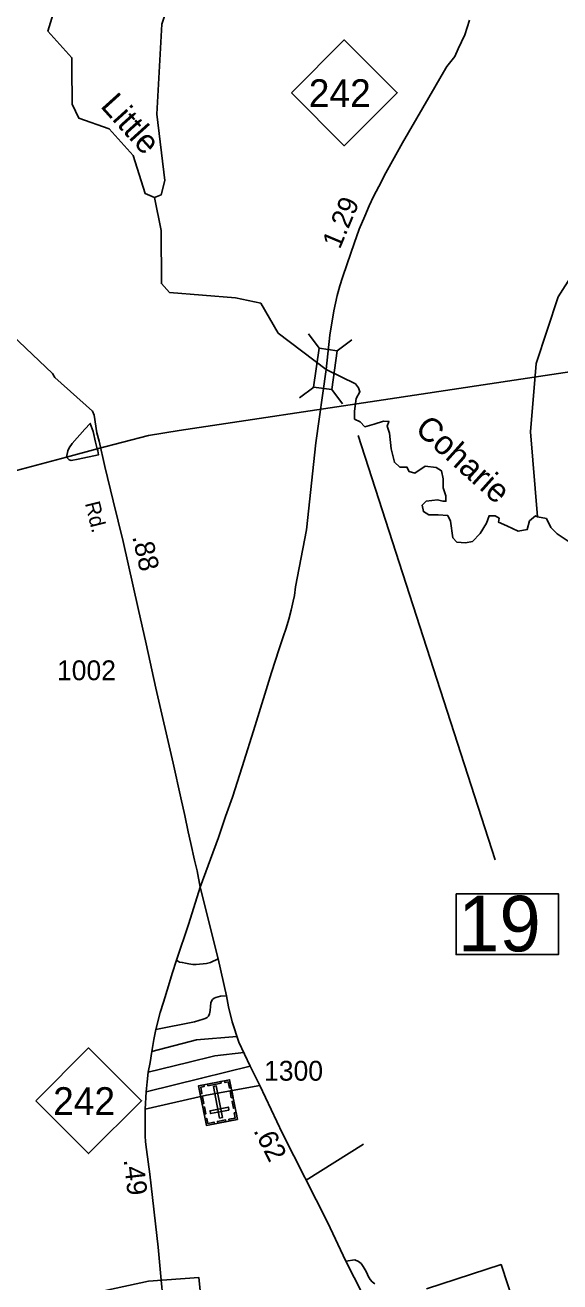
# Model space of a CAD drawing. Extents: x 2093524 to 2270757, y 289120 to 570408.
# Drawn here: x 2145392 to 2148761, y 441355 to 449270 of the extents above; entities that cross this region are included whole.
import ezdxf

# ---------------------------------------------------------------- set-up
doc = ezdxf.new("R2010")
doc.units = 0
for name, color, linetype in [('Exist Boundary Political City Limit New', 7, 'Continuous'), ('Exist Cultural Cemetery CELL', 7, 'Continuous'), ('Exist Hydrographic Creek Single Shore', 7, 'Continuous'), ('Exist Hydrographic Creek Single Shore Label', 7, 'Continuous'), ('Exist Road Non-System Type 51', 7, 'Continuous'), ('Exist Road Primary NC Attributed', 7, 'Continuous'), ('Exist Road Primary NC Mileage Hundredths English Label', 7, 'Continuous'), ('Exist Road Primary NC Shield CELL', 7, 'Continuous'), ('Exist Road Primary NC Shield Number Label', 7, 'Continuous'), ('Exist Road Primary NC Structure Standard Bridge CELL', 7, 'Continuous'), ('Exist Road Primary NC Structure Standard Bridge Number Label', 7, 'Continuous'), ('Exist Road Secondary Mileage Hundredths English Label', 7, 'Continuous'), ('Exist Road Secondary Type 51 Attributed', 7, 'Continuous'), ('Exist Road Secondary Type 51 Label', 7, 'Continuous'), ('Exist Road Secondary Type 51 Number Label', 7, 'Continuous'), ('Exist Utilities Telephone Line', 7, 'Continuous'), ('Map Preparation Boundary City Limit Buffer Line', 7, 'Continuous')]:
    doc.layers.add(name, color=color, linetype=linetype)

msp = doc.modelspace()

# ---------------------------------------------------------------- linework, layer by layer
at = {"layer": 'Exist Boundary Political City Limit New'}
for points in [[(2147920.5, 441311.6), (2148390.8, 441463.5), (2148476.2, 441201.8)], [(2145888.5, 441299.3), (2146168.5, 441359.1), (2146486.5, 441381.5), (2146505.8, 441198.2)]]:
    msp.add_lwpolyline(points, dxfattribs=at)
at = {"layer": 'Exist Cultural Cemetery CELL'}
for points in [[(2146729, 442378.2), (2146533.6, 442340.1), (2146484.9, 442590.1), (2146680.3, 442628.2)], [(2146517.4, 442596.4), (2146519.6, 442585.1), (2146498, 442580.9), (2146505.7, 442541.2), (2146494.8, 442539.1), (2146484.9, 442590.1)], [(2146626.1, 442605.9), (2146542.8, 442589.7), (2146540.6, 442600.8), (2146623.9, 442617.1)], [(2146616.4, 442386.1), (2146634.7, 442389.7), (2146595.9, 442588.7), (2146577.6, 442585.2)], [(2146647.8, 442621.8), (2146650, 442610.5), (2146671.6, 442614.7), (2146679.3, 442575.1), (2146690.3, 442577.2), (2146680.3, 442628.1)], [(2146693.7, 442559.5), (2146702, 442517), (2146690.8, 442514.8), (2146682.5, 442557.3)], [(2146509.8, 442521.3), (2146518.1, 442478.8), (2146507, 442476.6), (2146498.7, 442519.1)], [(2146706.5, 442493.5), (2146714.8, 442451), (2146703.6, 442448.9), (2146695.4, 442491.4)], [(2146522.4, 442456.6), (2146530.7, 442414.1), (2146519.6, 442411.9), (2146511.3, 442454.4)], [(2146675.9, 442437.2), (2146672.3, 442455.6), (2146556.8, 442433), (2146560.3, 442414.7)], [(2146720.7, 442420.8), (2146709.6, 442418.6), (2146715.7, 442387), (2146675.9, 442379.2), (2146678.1, 442368.3), (2146729, 442378.2)], [(2146525.2, 442382.7), (2146536.4, 442384.9), (2146542.5, 442353.3), (2146582.3, 442361), (2146584.5, 442350.1), (2146533.5, 442340.2)], [(2146656.3, 442364.1), (2146605.4, 442354.2), (2146603.2, 442365.3), (2146654.1, 442375.3)]]:
    msp.add_lwpolyline(points, close=True, dxfattribs=at)
at = {"layer": 'Exist Hydrographic Creek Single Shore'}
msp.add_line((2147289.3, 447101.3), (2146985.3, 447329.9), dxfattribs=at)
for points in [[(2146206.3, 448185.2), (2146248.4, 448200.7), (2146272.4, 448292.1), (2146221.3, 448709.7), (2146252.5, 449276.7), (2146424.3, 449791.5), (2146456.5, 450086.1), (2146530.3, 450317.5)], [(2145686.3, 449005.9), (2145686.3, 449064.9), (2145535.4, 449231.9), (2145609.4, 449479.8)], [(2146206.3, 448185.2), (2146148.3, 448209.3), (2146072.4, 448450.3), (2145921.3, 448617.4), (2145729.4, 448683.5), (2145687.4, 448772.9), (2145686.3, 449005.9)], [(2149263.5, 448314.4), (2149055.9, 448039.9), (2148750.4, 447560.1), (2148612.4, 447138.4), (2148575.9, 446709.4), (2148619.4, 446173.2)], [(2146717.3, 447551.8), (2146301.5, 447586.3), (2146250.4, 447643.1), (2146249.4, 447977.7), (2146206.3, 448185.2)], [(2146985.3, 447329.9), (2146876.4, 447519), (2146717.3, 447551.8)], [(2148619.4, 446173.2), (2148606.5, 446178.9), (2148569.5, 446147.6), (2148555.2, 446093.7), (2148497.7, 446083), (2148427.6, 446117.1), (2148373.8, 446140.4), (2148377.3, 446165.6), (2148352.2, 446180), (2148314.5, 446180), (2148298.3, 446133.3), (2148258.8, 446068.6), (2148210.3, 446018.3), (2148165.4, 446009.3), (2148111.5, 446014.7), (2148086.4, 446041.7), (2148072, 446145.8), (2148054, 446181.8), (2147994.8, 446187.1), (2147935.5, 446187.1), (2147901.4, 446206.9), (2147892.4, 446246.4), (2147919.3, 446271.6), (2147989.4, 446280.5), (2148023.5, 446271.6), (2148043.3, 446271.6), (2148043.3, 446305.7), (2148025.3, 446356), (2148025.3, 446413.5), (2148014.5, 446463.8), (2147980.4, 446483.5), (2147912.1, 446492.5), (2147847.5, 446449.4), (2147811.6, 446458.4), (2147797.2, 446487.1), (2147752.3, 446487.1), (2147718.2, 446517.6), (2147698.4, 446602.1), (2147687.6, 446700.8), (2147673.3, 446744), (2147684, 446774.5), (2147649.9, 446776.3), (2147590.6, 446756.5), (2147531.4, 446740.4), (2147502.6, 446770.9), (2147466.7, 446788.9), (2147466.7, 446839.1), (2147477.5, 446918.2), (2147500.8, 446961.3), (2147491.9, 446986.4), (2147472.1, 447011.6), (2147289.3, 447101.3)], [(2148869.5, 445982.4), (2148743.8, 446066.8), (2148704.2, 446106.3), (2148675.5, 446162), (2148619.4, 446173.2)]]:
    msp.add_lwpolyline(points, dxfattribs=at)
at = {"layer": 'Exist Road Non-System Type 51'}
msp.add_line((2147161.8, 441994.7), (2147524, 442223.3), dxfattribs=at)
for points in [[(2146607.1, 443388.9), (2146559.1, 443367.1), (2146535, 443361.2), (2146513.1, 443357.2), (2146491.1, 443355.2), (2146469, 443353.3), (2146448.2, 443354.1), (2146423.1, 443357.4), (2146403, 443361.4), (2146383.1, 443365.6), (2146365.2, 443369.5), (2146345.2, 443381.5)], [(2146214.3, 442944), (2146458.2, 442993.5), (2146512.4, 443009.4), (2146526.4, 443013.6), (2146538.4, 443019.3), (2146546.3, 443029.2), (2146552.2, 443043.2), (2146558.3, 443065.1), (2146560.3, 443089.3), (2146562.4, 443113.2), (2146566.4, 443123.2), (2146572.4, 443133.2), (2146582.6, 443141), (2146592.5, 443145), (2146608.6, 443151.1), (2146622, 443154), (2146660.7, 443155.9)], [(2146189.9, 442806.1), (2146472, 442879.5), (2146726.4, 442900.5)], [(2146167.7, 442676.4), (2146417.7, 442735.8), (2146587.8, 442779.4), (2146769.9, 442800.2)], [(2146153.5, 442552.5), (2146503.5, 442637.5), (2146810.1, 442713.7)], [(2146147.3, 442442.4), (2146535.2, 442531.4), (2146870.4, 442592.3)], [(2147595.9, 441341.6), (2147578, 441355.6), (2147565.9, 441369.6), (2147553.1, 441391), (2147543.8, 441412.2), (2147534.4, 441431.6), (2147522.4, 441451.7), (2147508.3, 441469.7), (2147491.2, 441483.9), (2147468.4, 441493.7), (2147411.6, 441484.4)]]:
    msp.add_lwpolyline(points, dxfattribs=at)
at = {"layer": 'Exist Road Primary NC Attributed'}
for points in [[(2147289.3, 447101.3), (2147312.2, 447316.9), (2147335.6, 447471.4), (2147357.7, 447567.5), (2147367.9, 447605.3), (2147373.9, 447627.4), (2147390.8, 447681.6), (2147420.1, 447767.2), (2147464.4, 447894.9), (2147496.6, 447984.9), (2147530.9, 448066.8), (2147559, 448132.6), (2147586.9, 448190.7), (2147619.2, 448254.4), (2147663.3, 448340.3), (2147769.7, 448530), (2147898.1, 448749.6), (2147972.2, 448879.5), (2148012.2, 448949.1), (2148048.6, 449009.2), (2148098.9, 449072.2), (2148119, 449120.2), (2148161.3, 449209.6), (2148191, 449301.2)], [(2146495.3, 443841.2), (2146610.6, 444154.6), (2146655, 444286.5), (2146697.3, 444408.4), (2146759.7, 444598.1), (2146840.1, 444859.7), (2146944.7, 445193.4), (2146993.1, 445341.2), (2147017.2, 445417.1), (2147035.3, 445473.1), (2147053.4, 445528.4), (2147068.3, 445584.9), (2147079.7, 445642.8), (2147087.8, 445678.9), (2147095.9, 445732.7), (2147165, 446092), (2147222.4, 446639.8), (2147289.3, 447101.3)], [(2146258.6, 441256.7), (2146248.6, 441364.7), (2146229.3, 441572.6), (2146176.3, 442032.7), (2146156.6, 442188.6), (2146150.8, 442236.5), (2146148.5, 442275), (2146147, 442318.4), (2146147.1, 442354.4), (2146147, 442390.4), (2146147.3, 442442.4), (2146153.5, 442552.5), (2146160.5, 442614.9), (2146167.7, 442676.4), (2146178.7, 442737.1), (2146189.9, 442806.1), (2146203.2, 442881.6), (2146214.3, 442944), (2146242.2, 443051), (2146262.7, 443115.8), (2146294.4, 443218.6), (2146318.9, 443297.7), (2146345.2, 443381.5), (2146423.6, 443611.4), (2146495.3, 443841.2)]]:
    msp.add_lwpolyline(points, dxfattribs=at)
at = {"layer": 'Exist Road Primary NC Shield CELL'}
for points in [[(2147069.7, 448844.2), (2147402.7, 449177.2), (2147735.7, 448844.2), (2147402.7, 448511.2)], [(2145458.9, 442495.7), (2145791.9, 442828.7), (2146124.9, 442495.7), (2145791.9, 442162.7)]]:
    msp.add_lwpolyline(points, close=True, dxfattribs=at)
at = {"layer": 'Exist Road Primary NC Structure Standard Bridge CELL'}
for p, q in [((2147176, 447326.9), (2147243.9, 447236.4)), ((2147449.1, 447288), (2147358.5, 447220)), ((2147211, 446990.7), (2147120.4, 446922.8)), ((2147323, 446974.7), (2147390.9, 446884.2))]:
    msp.add_line(p, q, dxfattribs=at)
msp.add_lwpolyline([(2147358.5, 447220), (2147323.5, 446974.6), (2147208.9, 446991), (2147243.9, 447236.4)], close=True, dxfattribs=at)
at = {"layer": 'Exist Road Primary NC Structure Standard Bridge Number Label'}
msp.add_line((2147490.1, 446686.5), (2148352.2, 444013.8), dxfattribs=at)
msp.add_lwpolyline([(2148107.2, 443799), (2148751.3, 443799), (2148751.3, 443416.7), (2148107.2, 443416.7)], close=True, dxfattribs=at)
at = {"layer": 'Exist Road Secondary Type 51 Attributed'}
for points in [[(2146495.3, 443841.2), (2146476.4, 443943.7), (2146459.6, 444010.9), (2146436.1, 444115.7), (2146419.4, 444189.4), (2146397.1, 444291.3), (2146372.5, 444403.6), (2146324.5, 444622.5), (2146214.2, 445093.4), (2146153.6, 445373.1), (2146104.1, 445597.1), (2146009.1, 446017.2), (2145945.6, 446275.2), (2145894.1, 446491.2), (2145858.5, 446649.3), (2145842.8, 446703.4), (2145827.1, 446814.3), (2145815.3, 446838.4), (2145579.8, 447051.8), (2145564.9, 447077.1), (2144928.1, 447678.6), (2144772.7, 447822.7), (2144655.7, 447931.5)], [(2146495.3, 443841.2), (2146607.1, 443388.9), (2146660.7, 443155.9), (2146673.9, 443086.9), (2146696.3, 442992.6), (2146738.6, 442865.2), (2146810.1, 442713.7), (2146870.4, 442592.3), (2147012.2, 442290.3), (2147296.7, 441732), (2147411.6, 441484.4), (2147570.1, 441176.9)]]:
    msp.add_lwpolyline(points, dxfattribs=at)
at = {"layer": 'Exist Utilities Telephone Line'}
msp.add_line((2145651.3, 446549), (2145845, 446601.8), dxfattribs=at)
for points in [[(2145845, 446601.8), (2146168.4, 446685.3), (2146362.2, 446718.2), (2147648.5, 446910.4), (2148946.7, 447106.4), (2149855.9, 447240.4), (2150954, 447510.4), (2151844.7, 447711.3), (2153200.4, 448022.8), (2154546.1, 448336.4), (2155916.1, 448655.7), (2157247.6, 448969.2), (2158599.5, 449284.6), (2159492, 449495.4), (2160837.7, 449811), (2162261.5, 450146.6), (2163161.9, 450357.6), (2164481.9, 450669), (2165330.2, 450869.6), (2166656.1, 451180.9), (2167458.8, 451381.3)], [(2145651.3, 446549), (2145661.1, 446589), (2145669.1, 446609.1), (2145689, 446635.1), (2145768.4, 446725.5), (2145802.4, 446761.6), (2145820.6, 446711.7), (2145834.8, 446643.8), (2145845, 446601.8)], [(2145845, 446601.8), (2145849.1, 446589.9), (2145853.2, 446563.8), (2145725.5, 446537.4), (2145681.5, 446529), (2145669.4, 446533.1), (2145651.3, 446549)], [(2132406.6, 445046.7), (2134256.6, 445245.3), (2135613.1, 445387.6), (2136985.5, 445538), (2138361.9, 445684.6), (2139716.4, 445832.9), (2141086.8, 445981.6), (2142443.5, 446129.9), (2143887.7, 446290.7), (2144792.7, 446393), (2145242.2, 446441), (2145651.3, 446549)]]:
    msp.add_lwpolyline(points, dxfattribs=at)
at = {"layer": 'Map Preparation Boundary City Limit Buffer Line'}
for points in [[(2147920.5, 441311.6), (2148390.8, 441463.5), (2148476.2, 441201.8)], [(2145888.5, 441299.3), (2146168.5, 441359.1), (2146486.5, 441381.5), (2146505.8, 441198.2)]]:
    msp.add_lwpolyline(points, dxfattribs=at)

# ---------------------------------------------------------------- texts
at = {"layer": 'Exist Hydrographic Creek Single Shore Label'}
for s, rotation, p in [('Little', 312.13168, (2145860.5, 448757.9)), ('Coharie', 318.1721, (2147840.6, 446715.4))]:
    msp.add_text(s, height=150, rotation=rotation, dxfattribs=at).set_placement(p)
at = {"layer": 'Exist Road Primary NC Mileage Hundredths English Label'}
for s, rotation, p in [('1.29', 67.2751, (2147374.1, 447854.1)), ('.49', 276.57093, (2146012.2, 442124.5))]:
    msp.add_text(s, height=125, rotation=rotation, dxfattribs=at).set_placement(p)
at = {"layer": 'Exist Road Primary NC Shield Number Label'}
for p in [(2147178.9, 448754.5), (2145568.1, 442406)]:
    msp.add_text('242', height=175, dxfattribs=at).set_placement(p)
at = {"layer": 'Exist Road Primary NC Structure Standard Bridge Number Label'}
msp.add_text('19', height=350, dxfattribs=at).set_placement((2148119.7, 443436.5))
at = {"layer": 'Exist Road Secondary Mileage Hundredths English Label'}
for s, rotation, p in [('.88', 282.7423, (2146066.1, 446048.6)), ('.62', 297.07353, (2146827.6, 442307.4))]:
    msp.add_text(s, height=125, rotation=rotation, dxfattribs=at).set_placement(p)
at = {"layer": 'Exist Road Secondary Type 51 Label'}
msp.add_text('Rd.', height=95, rotation=283.82656, dxfattribs=at).set_placement((2145767.8, 446258.6))
at = {"layer": 'Exist Road Secondary Type 51 Number Label'}
for s, p in [('1002', (2145592.1, 445144.3)), ('1300', (2146896.8, 442622))]:
    msp.add_text(s, height=125, dxfattribs=at).set_placement(p)

doc.saveas('drawing.dxf')
